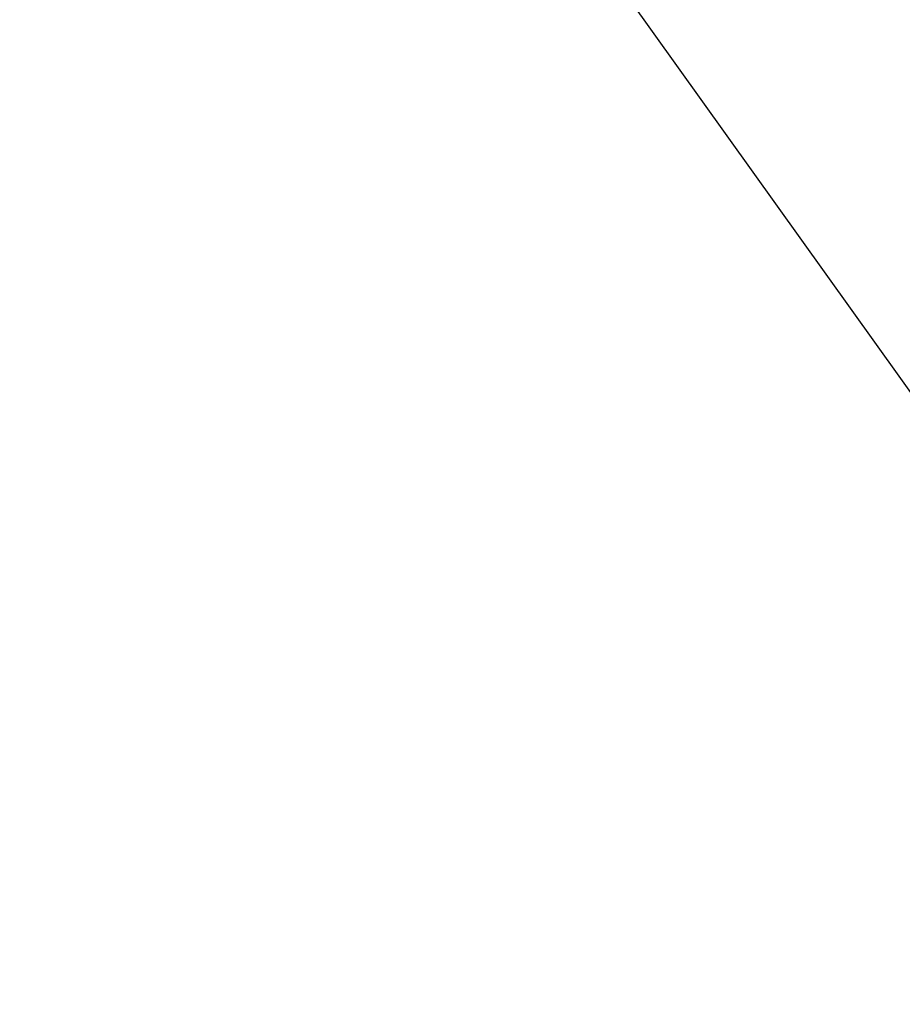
# Model space of a CAD drawing. Header units: metres. Extents: x 7527663 to 7537587, y 5492976 to 5503267.
# Tile 286 of 656: x 7531950.184 to 7531950.711, y 5499177.663 to 5499178.251. Entities that reach past the tile are written whole.
import ezdxf

# ---------------------------------------------------------------- set-up
doc = ezdxf.new("R2010")
doc.units = ezdxf.units.M
doc.linetypes.add('1.4_1.4', pattern=[2.8, 1.4, -1.4])

msp = doc.modelspace()

# ---------------------------------------------------------------- linework, layer by layer
at = {"layer": 'Zakres', "color": 5, "linetype": '1.4_1.4', "lineweight": 25, "flags": 128}
msp.add_lwpolyline([(7532124.99, 5499095.27), (7532172.79, 5499102.15), (7532184.08, 5499102.85), (7532257.45, 5499212.21), (7532297.32, 5499318.75), (7532251.1, 5499375.2), (7532266.63, 5499421.76), (7532325.19, 5499443.99), (7532436.66, 5499434.46), (7532496.09, 5499460.06), (7532569.03, 5499504.92), (7532658.91, 5499535.36), (7532765.1, 5499629.55), (7532839.54, 5499729.38), (7532897.57, 5499726.03), (7532914.35, 5499580.73), (7532869.35, 5499565.87), (7532831.95, 5499526.36), (7532832.66, 5499450.87), (7532910.97, 5499481.91), (7532955.42, 5499424.76), (7532976.59, 5499314.69), (7532989.29, 5499063.52), (7533058.43, 5499054.34), (7533084.54, 5499232.14), (7533132.52, 5499263.19), (7533159.33, 5499162.29), (7533222.83, 5499185.58), (7533273.63, 5499494.61), (7533282.8, 5499659.71), (7532949.07, 5499769.78), (7532949.6, 5499830.63), (7533180.67, 5499875.08), (7533313.14, 5499872.79), (7533346.48, 5499854.97), (7533365.88, 5499791.12), (7533412.8, 5499785.12), (7533438.55, 5499812.29), (7533441.37, 5499875.43), (7533484.15, 5499897.04), (7533545.44, 5499937.17), (7533673.15, 5500017.6), (7533749.35, 5500094.39), (7533777.57, 5500128.79), (7534007.99, 5500175.59), (7534186.85, 5500179.47), (7534240.95, 5500208.22), (7534284.95, 5500255.15), (7534293.51, 5500249.35), (7534333.55, 5500221.86), (7534444.85, 5500195.93), (7534555.8, 5500196.46), (7534726.19, 5500214.1), (7534798.86, 5500232.8), (7534783.69, 5500289.6), (7534724.43, 5500292.77), (7534675.74, 5500276.9), (7534650.34, 5500257.14), (7534584.55, 5500255.2), (7534437.09, 5500254.49), (7534329.85, 5500291.18), (7534209.72, 5500427.53), (7534186.09, 5500404.95), (7534118.71, 5500444.11), (7534096.84, 5500422.24), (7534157.16, 5500379.55), (7534112.09, 5500321.43), (7534083.52, 5500332.02), (7534043.57, 5500300.53), (7534013.23, 5500283.95), (7533949.02, 5500246.91), (7533795.81, 5500207.87), (7533677.21, 5500119.03), (7533651.81, 5500152.19), (7533513.52, 5500049.18), (7533469.74, 5500018.85), (7533450.55, 5500058.88), (7533375.76, 5500093.1), (7533328.13, 5500013.72), (7533295.68, 5500002.08), (7533116.4, 5499970.61), (7533116.29, 5500014.6), (7533002.87, 5500013.02), (7533001.11, 5500035.6), (7532900.57, 5500075.81), (7532885.04, 5500029.6), (7532712.18, 5500081.46), (7532661.91, 5499978.62), (7532746.76, 5499934.35), (7532694.19, 5499808.41), (7532647.27, 5499819.34), (7532626.46, 5499783.36), (7532411.97, 5499873.67), (7532393.63, 5499832.04), (7532579.54, 5499749.14), (7532547.08, 5499703.28), (7532439.13, 5499742.08), (7532115.28, 5499818.64), (7532048.26, 5499841.21), (7531978.41, 5499816.52), (7531963.59, 5499784.06), (7532093.06, 5499751.26), (7532132.92, 5499745.26), (7532316.72, 5499671.18), (7532316.01, 5499623.55), (7531900.09, 5499730.09), (7531891.62, 5499688.81), (7531975.94, 5499629.9), (7531986.52, 5499607.68), (7532283.56, 5499574.16), (7532277.56, 5499495.14), (7532231, 5499475.03), (7532170.67, 5499496.9), (7532189.37, 5499542.41), (7532156.21, 5499552.64), (7532142.1, 5499526.18), (7532081.42, 5499533.24), (7532040.32, 5499476.27), (7531943.04, 5499442.14), (7531945.6, 5499389.31), (7532103.64, 5499422.12), (7532137.71, 5499433.89), (7532185.49, 5499405.89), (7532167.5, 5499347.33), (7532088.47, 5499290.88), (7531966.76, 5499234.08), (7531910.5, 5499234.26), (7531958.36, 5499167.34), (7531985.29, 5499073.39)], close=True, dxfattribs=at)

doc.saveas('drawing.dxf')
